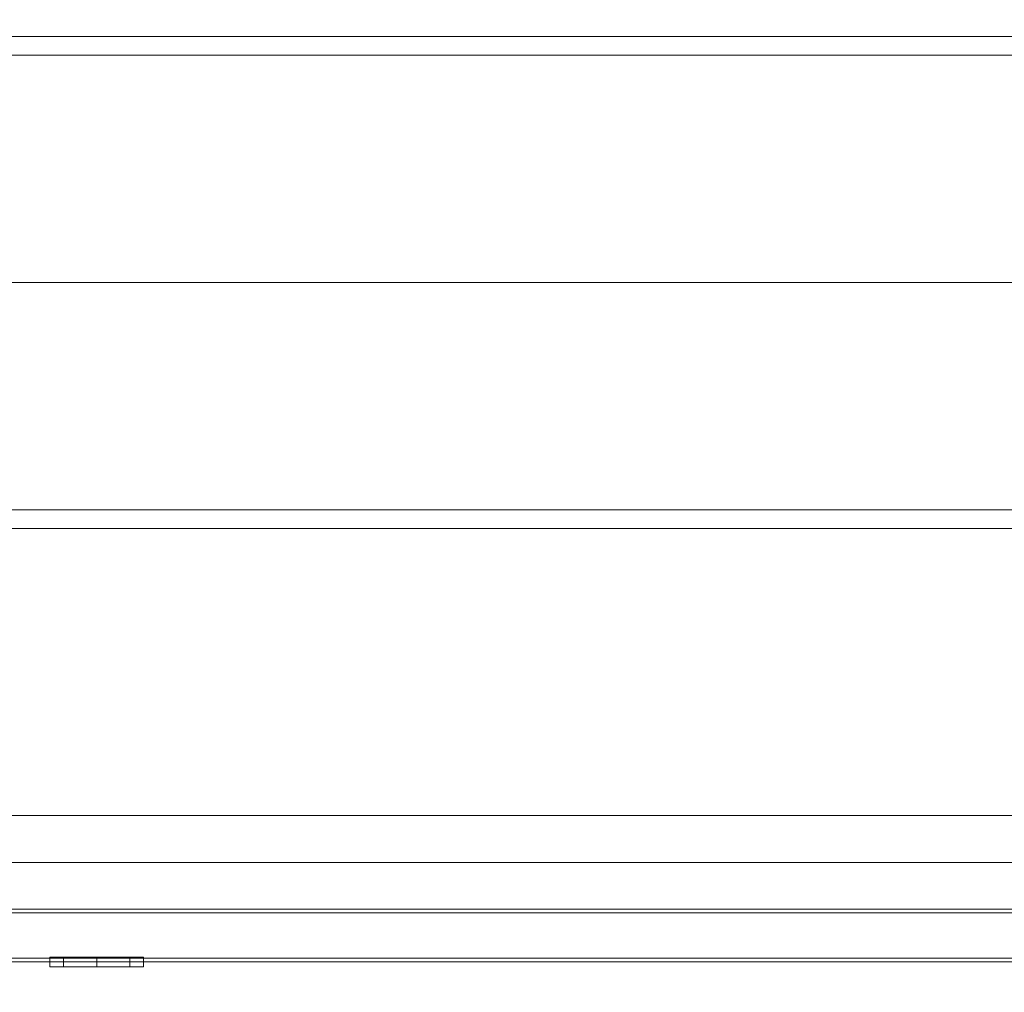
# Model space of a CAD drawing. Header units: inches. Extents: x 813 to 1305, y 19 to 194.
# Tile 647 of 875: x 1238 to 1248, y 89 to 100. Entities that reach past the tile are written whole.
import ezdxf

# ---------------------------------------------------------------- set-up
doc = ezdxf.new("R2010")
doc.units = ezdxf.units.IN
doc.header["$MEASUREMENT"] = 0
for name, color, linetype, true_color in [('CET color Grey100', 7, 'Continuous', 0xffffff), ('CET color Grey19', 7, 'Continuous', 0x2f2e34), ('CET color Grey98', 7, 'Continuous', 0xfafafa), ('CET color NavajoWhite4', 7, 'Continuous', 0x81775f)]:
    doc.layers.add(name, color=color, linetype=linetype, true_color=true_color)
doc.layers.add('CET Default', color=7, linetype='Continuous')

# ---------------------------------------------------------------- blocks, each defined once
blk = doc.blocks.new('*C155')
at = {"layer": 'CET color Grey98', "linetype": 'Continuous', "lineweight": 0}
for points, invisible_edges in [([(0.118, -23.913, 29), (83.882, -23.913, 29), (83.882, -0.118, 29), (0.118, -23.913, 29)], 4), ([(0.118, -23.913, 29), (83.882, -0.118, 29), (0.118, -0.118, 29), (0.118, -23.913, 29)], 9)]:
    blk.add_3dface(points, dxfattribs=dict(at, invisible_edges=invisible_edges))
at = {"layer": 'CET color NavajoWhite4', "linetype": 'Continuous', "lineweight": 0}
for points, invisible_edges in [([(0.118, -23.913, 27.75), (83.882, -0.118, 27.75), (83.882, -23.913, 27.75), (0.118, -23.913, 27.75)], 9), ([(0.118, -23.913, 27.75), (0.118, -0.118, 27.75), (83.882, -0.118, 27.75), (0.118, -23.913, 27.75)], 4)]:
    blk.add_3dface(points, dxfattribs=dict(at, invisible_edges=invisible_edges))
blk = doc.blocks.new('*C156')
at = {"layer": 'CET Default', "linetype": 'Continuous', "lineweight": 0, "rotation": 359.9999999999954}
blk.add_blockref('*C155', (418.722, 916.855), dxfattribs=at)
blk = doc.blocks.new('*C250')
at = {"layer": 'CET color Grey98', "linetype": 'Continuous', "lineweight": 0}
for points, invisible_edges in [([(0.5, 14, 65), (41.49, 14, 65), (41.49, 0.313, 65), (0.5, 14, 65)], 4), ([(0.5, 14, 65), (41.49, 0.313, 65), (0.5, 0.313, 65), (0.5, 14, 65)], 9), ([(0.5, 0.313, 65.5), (41.49, 0.313, 65.5), (41.49, 14, 65.5), (0.5, 0.313, 65.5)], 4), ([(0.5, 0.313, 65.5), (41.49, 14, 65.5), (0.5, 14, 65.5), (0.5, 0.313, 65.5)], 9), ([(0.51, 13.999, 51), (41.49, 13.999, 51), (41.49, 0.313, 51), (0.51, 13.999, 51)], 4), ([(0.51, 13.999, 51), (41.49, 0.313, 51), (0.51, 0.313, 51), (0.51, 13.999, 51)], 9), ([(0.51, 0.313, 51.5), (41.49, 0.313, 51.5), (41.49, 13.999, 51.5), (0.51, 0.313, 51.5)], 4), ([(0.51, 0.313, 51.5), (41.49, 13.999, 51.5), (0.51, 13.999, 51.5), (0.51, 0.313, 51.5)], 9), ([(41.49, 1.313, 49.5), (0.5, 1.313, 49.5), (0.5, 1.313, 51), (41.49, 1.313, 49.5)], 4), ([(41.49, 1.313, 49.5), (0.5, 1.313, 51), (41.49, 1.313, 51), (41.49, 1.313, 49.5)], 9), ([(0.5, 1.313, 49.5), (41.49, 1.313, 49.5), (41.49, 0.813, 49.5), (0.5, 1.313, 49.5)], 4), ([(0.5, 1.313, 49.5), (41.49, 0.813, 49.5), (0.5, 0.813, 49.5), (0.5, 1.313, 49.5)], 9), ([(0.5, 0.813, 51), (41.49, 0.813, 51), (41.49, 1.313, 51), (0.5, 0.813, 51)], 4), ([(0.5, 0.813, 51), (41.49, 1.313, 51), (0.5, 1.313, 51), (0.5, 0.813, 51)], 9), ([(0.5, 0.813, 49.5), (41.49, 0.813, 49.5), (41.49, 0.813, 51), (0.5, 0.813, 49.5)], 4), ([(0.5, 0.813, 49.5), (41.49, 0.813, 51), (0.5, 0.813, 51), (0.5, 0.813, 49.5)], 9), ([(0.201, 0.273, 65.499), (41.799, 0.273, 65.499), (41.759, 0.313, 65.459), (0.201, 0.273, 65.499)], 4), ([(0.201, 0.273, 65.499), (41.759, 0.313, 65.459), (0.241, 0.313, 65.459), (0.201, 0.273, 65.499)], 9), ([(41.799, 0.273, 49.501), (0.201, 0.273, 49.501), (0.241, 0.313, 49.541), (41.799, 0.273, 49.501)], 4), ([(0.201, -0.21, 65.499), (41.799, -0.21, 65.499), (41.799, 0.273, 65.499), (0.201, -0.21, 65.499)], 4), ([(0.201, -0.21, 65.499), (41.799, 0.273, 65.499), (0.201, 0.273, 65.499), (0.201, -0.21, 65.499)], 9), ([(41.799, -0.21, 49.501), (0.201, -0.21, 49.501), (0.201, 0.273, 49.501), (41.799, -0.21, 49.501)], 4), ([(41.799, -0.21, 49.501), (0.201, 0.273, 49.501), (41.799, 0.273, 49.501), (41.799, -0.21, 49.501)], 9), ([(0.241, 0.313, 49.541), (41.759, 0.313, 65.459), (41.759, 0.313, 49.541), (0.241, 0.313, 49.541)], 9), ([(0.241, 0.313, 49.541), (0.241, 0.313, 65.459), (41.759, 0.313, 65.459), (0.241, 0.313, 49.541)], 4), ([(0.241, 0.313, 65.459), (41.759, 0.313, 65.459), (41.759, -0.25, 65.459), (0.241, 0.313, 65.459)], 4), ([(0.241, 0.313, 65.459), (41.759, -0.25, 65.459), (0.241, -0.25, 65.459), (0.241, 0.313, 65.459)], 9), ([(41.759, 0.313, 49.541), (0.241, 0.313, 49.541), (0.241, -0.25, 49.541), (41.759, 0.313, 49.541)], 4), ([(41.759, 0.313, 49.541), (0.241, -0.25, 49.541), (41.759, -0.25, 49.541), (41.759, 0.313, 49.541)], 9), ([(41.799, 0.273, 49.501), (0.241, 0.313, 49.541), (41.759, 0.313, 49.541), (41.799, 0.273, 49.501)], 9), ([(0.5, 0.313, 65), (41.49, 0.313, 65), (41.49, 0.313, 65.5), (0.5, 0.313, 65)], 4), ([(0.5, 0.313, 65), (41.49, 0.313, 65.5), (0.5, 0.313, 65.5), (0.5, 0.313, 65)], 9), ([(0.51, 0.313, 51), (41.49, 0.313, 51), (41.49, 0.313, 51.5), (0.51, 0.313, 51)], 4), ([(0.51, 0.313, 51), (41.49, 0.313, 51.5), (0.51, 0.313, 51.5), (0.51, 0.313, 51)], 9), ([(0.241, -0.25, 65.459), (41.799, -0.21, 65.499), (0.201, -0.21, 65.499), (0.241, -0.25, 65.459)], 9), ([(41.759, -0.25, 49.541), (0.241, -0.25, 49.541), (0.201, -0.21, 49.501), (41.759, -0.25, 49.541)], 4), ([(41.759, -0.25, 49.541), (0.201, -0.21, 49.501), (41.799, -0.21, 49.501), (41.759, -0.25, 49.541)], 9), ([(0.241, -0.25, 65.459), (41.759, -0.25, 65.459), (41.799, -0.21, 65.499), (0.241, -0.25, 65.459)], 4), ([(20.646, -0.3, 49.946), (20.5, -0.3, 50.3), (20.5, -0.2, 50.3), (20.646, -0.3, 49.946)], 4), ([(20.646, -0.3, 49.946), (20.5, -0.2, 50.3), (20.646, -0.2, 49.946), (20.646, -0.3, 49.946)], 9), ([(20.5, -0.3, 50.3), (20.646, -0.3, 50.654), (20.646, -0.2, 50.654), (20.5, -0.3, 50.3)], 4), ([(20.5, -0.3, 50.3), (20.646, -0.2, 50.654), (20.5, -0.2, 50.3), (20.5, -0.3, 50.3)], 9), ([(21, -0.2, 50.8), (20.646, -0.2, 49.946), (20.5, -0.2, 50.3), (21, -0.2, 50.8)], 13), ([(21, -0.2, 50.8), (20.5, -0.2, 50.3), (20.646, -0.2, 50.654), (21, -0.2, 50.8)], 9), ([(20.646, -0.3, 50.654), (21, -0.3, 50.8), (20.646, -0.2, 50.654), (20.646, -0.3, 50.654)], 2), ([(21, -0.3, 50.8), (21, -0.2, 50.8), (20.646, -0.2, 50.654), (21, -0.3, 50.8)], 4), ([(21, -0.2, 50.8), (21, -0.2, 49.8), (20.646, -0.2, 49.946), (21, -0.2, 50.8)], 13), ([(21, -0.3, 49.8), (20.646, -0.3, 49.946), (20.646, -0.2, 49.946), (21, -0.3, 49.8)], 4), ([(21, -0.3, 49.8), (20.646, -0.2, 49.946), (21, -0.2, 49.8), (21, -0.3, 49.8)], 9), ([(21, -0.2, 50.8), (21.354, -0.2, 50.654), (21.5, -0.2, 50.3), (21, -0.2, 50.8)], 4), ([(21, -0.2, 50.8), (21.5, -0.2, 50.3), (21.354, -0.2, 49.946), (21, -0.2, 50.8)], 13), ([(21, -0.2, 50.8), (21.354, -0.2, 49.946), (21, -0.2, 49.8), (21, -0.2, 50.8)], 13), ([(21, -0.3, 50.8), (21.354, -0.3, 50.654), (21.354, -0.2, 50.654), (21, -0.3, 50.8)], 4), ([(21, -0.3, 50.8), (21.354, -0.2, 50.654), (21, -0.2, 50.8), (21, -0.3, 50.8)], 9), ([(21.354, -0.3, 49.946), (21, -0.3, 49.8), (21, -0.2, 49.8), (21.354, -0.3, 49.946)], 4), ([(21.354, -0.3, 49.946), (21, -0.2, 49.8), (21.354, -0.2, 49.946), (21.354, -0.3, 49.946)], 9), ([(21.354, -0.3, 50.654), (21.5, -0.3, 50.3), (21.5, -0.2, 50.3), (21.354, -0.3, 50.654)], 4), ([(21.354, -0.3, 50.654), (21.5, -0.2, 50.3), (21.354, -0.2, 50.654), (21.354, -0.3, 50.654)], 9), ([(21.5, -0.3, 50.3), (21.354, -0.3, 49.946), (21.354, -0.2, 49.946), (21.5, -0.3, 50.3)], 4), ([(21.5, -0.3, 50.3), (21.354, -0.2, 49.946), (21.5, -0.2, 50.3), (21.5, -0.3, 50.3)], 9), ([(0.241, -0.25, 49.541), (41.759, -0.25, 49.541), (41.759, -0.25, 65.459), (0.241, -0.25, 49.541)], 4), ([(0.241, -0.25, 49.541), (41.759, -0.25, 65.459), (0.241, -0.25, 65.459), (0.241, -0.25, 49.541)], 9), ([(21, -0.3, 50.8), (20.646, -0.3, 50.654), (20.5, -0.3, 50.3), (21, -0.3, 50.8)], 4), ([(21, -0.3, 50.8), (20.5, -0.3, 50.3), (20.646, -0.3, 49.946), (21, -0.3, 50.8)], 13), ([(21, -0.3, 50.8), (20.646, -0.3, 49.946), (21, -0.3, 49.8), (21, -0.3, 50.8)], 13), ([(21, -0.3, 50.8), (21, -0.3, 49.8), (21.354, -0.3, 49.946), (21, -0.3, 50.8)], 13), ([(21, -0.3, 50.8), (21.354, -0.3, 49.946), (21.5, -0.3, 50.3), (21, -0.3, 50.8)], 13), ([(21, -0.3, 50.8), (21.5, -0.3, 50.3), (21.354, -0.3, 50.654), (21, -0.3, 50.8)], 9)]:
    blk.add_3dface(points, dxfattribs=dict(at, invisible_edges=invisible_edges))
blk = doc.blocks.new('*C271')
at = {"layer": 'CET Default', "linetype": 'Continuous', "lineweight": 0, "rotation": 359.9999999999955}
blk.add_blockref('*C250', (418.722, 902.855), dxfattribs=at)
blk = doc.blocks.new('*C236')
at = {"layer": 'CET color Grey100', "linetype": 'Continuous', "lineweight": 0}
for points, invisible_edges in [([(41.8, 2.625), (0.2, 2.625), (41.8, 5.05), (41.8, 2.625)], 2), ([(41.8, 5.05), (0.2, 2.625), (0.2, 5.05), (41.8, 5.05)], 9)]:
    blk.add_3dface(points, dxfattribs=dict(at, invisible_edges=invisible_edges))
at = {"layer": 'CET color Grey19', "linetype": 'Continuous', "lineweight": 0}
for points, invisible_edges in [([(41.8, 5.25), (0.2, 5.25), (0.2, 5.25, 1), (41.8, 5.25)], 4), ([(41.8, 5.25), (0.2, 5.25, 1), (41.8, 5.25, 1), (41.8, 5.25)], 9), ([(0.2, 5.25), (41.8, 5.25), (41.8, 5.05), (0.2, 5.25)], 4), ([(0.2, 5.25), (41.8, 5.05), (0.2, 5.05), (0.2, 5.25)], 9), ([(0.2, 5.05, 1), (41.8, 5.05, 1), (41.8, 5.25, 1), (0.2, 5.05, 1)], 4), ([(0.2, 5.05, 1), (41.8, 5.25, 1), (0.2, 5.25, 1), (0.2, 5.05, 1)], 9), ([(0.2, 5.05), (41.8, 5.05), (41.8, 5.05, 1), (0.2, 5.05)], 4), ([(0.2, 5.05), (41.8, 5.05, 1), (0.2, 5.05, 1), (0.2, 5.05)], 9), ([(41.8, 0.2), (0.2, 0.2), (41.8, 2.625), (41.8, 0.2)], 2), ([(41.8, 2.625), (0.2, 0.2), (0.2, 2.625), (41.8, 2.625)], 9), ([(41.8, 0.2), (0.2, 0.2), (0.2, 0.2, 1), (41.8, 0.2)], 4), ([(41.8, 0.2), (0.2, 0.2, 1), (41.8, 0.2, 1), (41.8, 0.2)], 9), ([(0.2, 0.2), (41.8, 0.2), (41.8, 0), (0.2, 0.2)], 4), ([(0.2, 0.2), (41.8, 0), (0.2, 0), (0.2, 0.2)], 9), ([(0.2, 0, 1), (41.8, 0, 1), (41.8, 0.2, 1), (0.2, 0, 1)], 4), ([(0.2, 0, 1), (41.8, 0.2, 1), (0.2, 0.2, 1), (0.2, 0, 1)], 9), ([(0.2, 0), (41.8, 0), (41.8, 0, 1), (0.2, 0)], 4), ([(0.2, 0), (41.8, 0, 1), (0.2, 0, 1), (0.2, 0)], 9)]:
    blk.add_3dface(points, dxfattribs=dict(at, invisible_edges=invisible_edges))
blk = doc.blocks.new('*C237')
at = {"layer": 'CET Default', "linetype": 'Continuous', "lineweight": 0, "rotation": 179.9999999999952}
blk.add_blockref('*C236', (460.722, 912.48, 50.5), dxfattribs=at)

msp = doc.modelspace()

# ---------------------------------------------------------------- block references
at = {"layer": 'CET Default', "linetype": 'Continuous', "lineweight": 0}
for name in ['*C156', '*C271', '*C237']:
    msp.add_blockref(name, (798.72, -813.129), dxfattribs=at)

doc.saveas('drawing.dxf')
